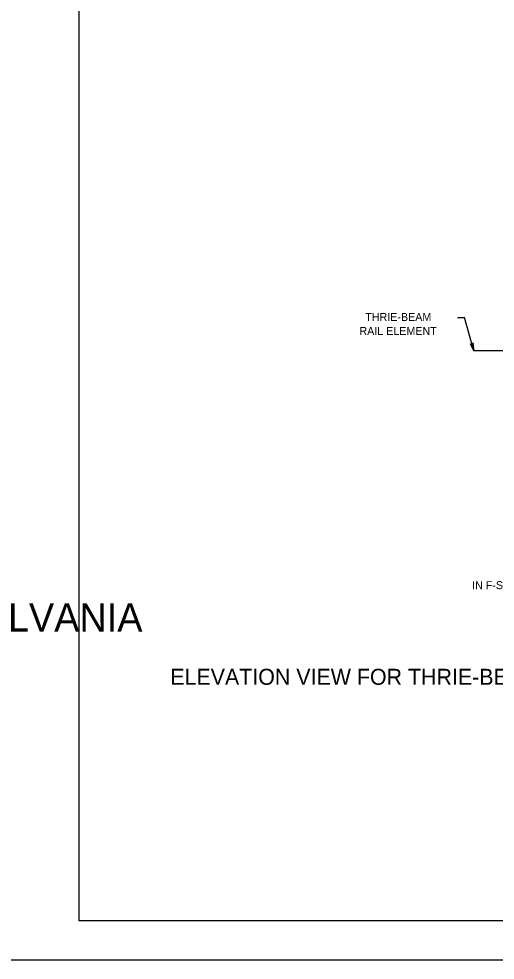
# Model space of a CAD drawing. Extents: x 632007860 to 635435983, y 295418622 to 297794622.
# Drawn here: x 632865880 to 633047395, y 295418622 to 295777172 of the extents above; entities that cross this region are included whole.
import ezdxf

# ---------------------------------------------------------------- set-up
doc = ezdxf.new("R2010")
doc.units = 0
for name, color, linetype in [('1', 7, 'Continuous'), ('8', 7, 'Continuous'), ('PLT-BNDY', 7, 'Continuous'), ('S-DETL-DIMS', 7, 'Continuous'), ('S-DETL-T120', 7, 'Continuous'), ('S-DETL-T240', 7, 'Continuous')]:
    doc.layers.add(name, color=color, linetype=linetype)

msp = doc.modelspace()

# ---------------------------------------------------------------- linework, layer by layer
at = {"layer": '1'}
for p, q in [((632888860, 295433622), (632888860, 295997622)), ((633674860, 295433622), (632888860, 295433622))]:
    msp.add_line(p, q, dxfattribs=at)
at = {"layer": '8'}
msp.add_line((633052292, 295650730), (633039239, 295650730), dxfattribs=at)
at = {"layer": 'PLT-BNDY'}
msp.add_lwpolyline([(632848860, 296012622), (633689860, 296012622), (633689860, 295418622), (632848860, 295418622)], close=True, dxfattribs=at)
at = {"layer": 'S-DETL-DIMS'}
for p in [(633033064, 295663365), (633039239, 295650730)]:
    msp.add_line(p, (633035711, 295663365), dxfattribs=at)
msp.add_lwpolyline([(633039239, 295650730), (633039004, 295653732), (633038957, 295653601), (633038911, 295653471), (633038830, 295653388), (633038750, 295653305), (633038658, 295653263), (633038567, 295653221), (633038467, 295653211), (633038367, 295653202), (633038255, 295653233), (633038144, 295653264), (633038038, 295653353), (633037932, 295653443), (633039239, 295650730), (633038038, 295653353), (633038144, 295653264), (633039239, 295650730), (633038255, 295653233), (633038367, 295653202), (633039239, 295650730), (633038467, 295653211), (633038567, 295653221), (633039239, 295650730), (633038658, 295653263), (633038750, 295653305), (633039239, 295650730), (633038830, 295653388), (633038911, 295653471), (633039239, 295650730), (633038957, 295653601)], dxfattribs=at)

# ---------------------------------------------------------------- texts
at = {"layer": '1'}
msp.add_text('COMMONWEALTH OF PENNSYLVANIA', height=10783.37, dxfattribs=at).set_placement((632647011, 295543766))
at = {"layer": 'S-DETL-T120'}
for s, height, p in [('  THRIE-BEAM ', 3048.01, (632995647, 295662079)), ('RAIL ELEMENT', 3048.01, (632995671, 295656745)), ('IN F-SHAPE AND VERTICAL WALL', 3048.07, (633038610, 295559929))]:
    msp.add_text(s, height=height, dxfattribs=at).set_placement(p)
at = {"layer": 'S-DETL-T240'}
msp.add_text('ELEVATION VIEW FOR THRIE-BEAM TO F-SHAPE AND VERTICAL WALL CONCRETE BRIDGE BARRIER', height=6096, dxfattribs=at).set_placement((632923586, 295523503))

doc.saveas('drawing.dxf')
